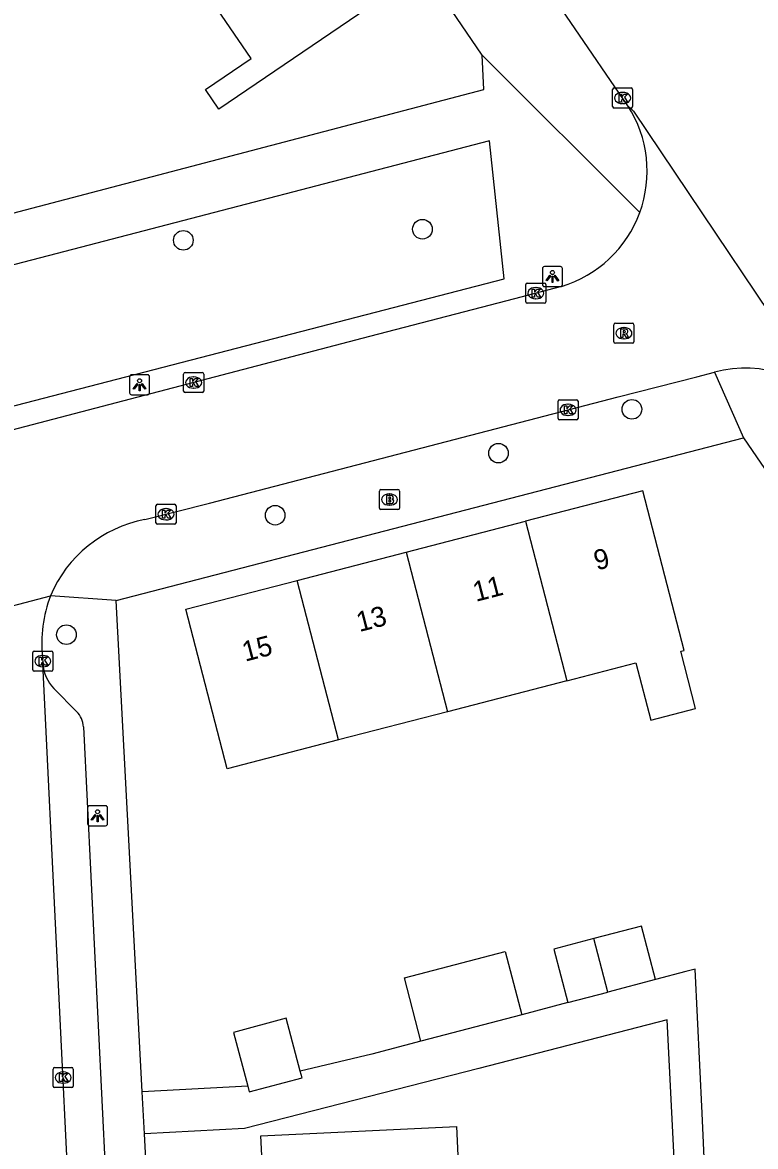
# Model space of a CAD drawing. Extents: x 158087 to 159494, y 382905 to 383981.
# Drawn here: x 158883.6 to 158920.2, y 383617.1 to 383673.2 of the extents above; entities that cross this region are included whole.
import ezdxf

# ---------------------------------------------------------------- set-up
doc = ezdxf.new("R2010")
doc.units = 0
for name, color, linetype in [('IMGEO_Boom', 7, 'Continuous'), ('IMGEO_Brandkraan', 7, 'Continuous'), ('IMGEO_Kolk', 7, 'Continuous'), ('IMGEO_Lichtpunt', 7, 'Continuous'), ('IMGEO_Pand', 7, 'Continuous'), ('IMGEO_Pand_nummerreeks', 7, 'Continuous'), ('IMGEO_Pand_vergunning_verleend', 7, 'Continuous'), ('IMGEO_Rijbaan_lokaal_open', 7, 'Continuous'), ('IMGEO_Rioolput', 7, 'Continuous'), ('IMGEO_Voetpad_open', 7, 'Continuous')]:
    doc.layers.add(name, color=color, linetype=linetype)

msp = doc.modelspace()

# ---------------------------------------------------------------- linework, layer by layer
at = {"layer": 'IMGEO_Boom'}
for centre in [(158903.579, 383662.911), (158891.65, 383662.358), (158914.031, 383653.923), (158907.374, 383651.735), (158896.231, 383648.637), (158885.816, 383642.676)]:
    msp.add_circle(centre, 0.489, dxfattribs=at)
at = {"layer": 'IMGEO_Brandkraan'}
for p, q in [((158901.433, 383648.993), (158901.433, 383649.845)), ((158901.508, 383649.919), (158902.36, 383649.919)), ((158901.921, 383649.699), (158901.946, 383649.699)), ((158902.434, 383649.845), (158902.434, 383648.993)), ((158901.944, 383649.139), (158901.919, 383649.139)), ((158902.36, 383648.919), (158901.508, 383648.919))]:
    msp.add_line(p, q, dxfattribs=at)
for points in [[(158901.433, 383648.993), (158901.433, 383649.845)], [(158901.508, 383649.919), (158902.36, 383649.919)], [(158902.434, 383649.845), (158902.434, 383648.993)], [(158901.781, 383649.619), (158901.781, 383649.219), (158901.994, 383649.219)], [(158902.012, 383649.619), (158901.781, 383649.619)], [(158901.96, 383649.538), (158901.906, 383649.538), (158901.906, 383649.462)], [(158901.906, 383649.462), (158901.959, 383649.462)], [(158901.968, 383649.386), (158901.906, 383649.386), (158901.906, 383649.305)], [(158901.906, 383649.305), (158901.968, 383649.305)], [(158902.36, 383648.919), (158901.508, 383648.919)]]:
    msp.add_lwpolyline(points, dxfattribs=at)
for centre, radius, start, end in [((158901.51, 383649.843), 0.0765, 91.552, 178.448), ((158901.51, 383649.843), 0.0765, 91.552, 178.448), ((158902.358, 383649.843), 0.0765, 1.552, 88.448), ((158902.358, 383649.843), 0.0765, 1.552, 88.448), ((158901.961, 383649.5), 0.0379, 267.8285, 90.9355), ((158901.969, 383649.345), 0.0404, 269.8759, 90.5077), ((158902, 383649.47), 0.251, 268.6676, 293.5347), ((158902.016, 383649.474), 0.145, 59.4692, 91.5367), ((158902.041, 383649.521), 0.0922, 285.5137, 58.1501), ((158902.046, 383649.329), 0.105, 301.3115, 78.989), ((158901.51, 383648.995), 0.0765, 181.552, 268.448), ((158901.51, 383648.995), 0.0765, 181.552, 268.448), ((158902.358, 383648.995), 0.0765, 271.552, 358.448), ((158902.358, 383648.995), 0.0765, 271.552, 358.448)]:
    msp.add_arc(centre, radius, start, end, dxfattribs=at)
for centre, major_axis, ratio, start_param, end_param in [((158901.92, 383649.419), (-0.387, 0.002), 0.722429, 4.712389, 7.853982), ((158901.945, 383649.419), (-0.39, 0.002), 0.717154, 1.570796, 4.712389)]:
    msp.add_ellipse(centre, major_axis=major_axis, ratio=ratio, start_param=start_param, end_param=end_param, dxfattribs=at)
at = {"layer": 'IMGEO_Kolk'}
for p, q in [((158913.068, 383669.035), (158913.068, 383669.887)), ((158913.143, 383669.961), (158913.995, 383669.961)), ((158914.069, 383669.887), (158914.069, 383669.035)), ((158913.556, 383669.741), (158913.581, 383669.741)), ((158913.995, 383668.961), (158913.143, 383668.961)), ((158913.579, 383669.181), (158913.554, 383669.181)), ((158908.734, 383659.295), (158908.734, 383660.147)), ((158908.809, 383660.221), (158909.661, 383660.221)), ((158909.222, 383660.001), (158909.247, 383660.001)), ((158909.735, 383660.147), (158909.735, 383659.295)), ((158909.661, 383659.221), (158908.809, 383659.221)), ((158909.245, 383659.441), (158909.22, 383659.441)), ((158891.664, 383654.834), (158891.664, 383655.686)), ((158891.739, 383655.76), (158892.591, 383655.76)), ((158892.152, 383655.54), (158892.177, 383655.54)), ((158892.665, 383655.686), (158892.665, 383654.834)), ((158892.591, 383654.76), (158891.739, 383654.76)), ((158892.175, 383654.98), (158892.15, 383654.98)), ((158910.345, 383653.47), (158910.345, 383654.322)), ((158910.42, 383654.396), (158911.272, 383654.396)), ((158910.833, 383654.176), (158910.858, 383654.176)), ((158911.346, 383654.322), (158911.346, 383653.47)), ((158910.856, 383653.616), (158910.831, 383653.616)), ((158911.272, 383653.396), (158910.42, 383653.396)), ((158890.283, 383648.26), (158890.283, 383649.112)), ((158890.358, 383649.186), (158891.21, 383649.186)), ((158891.284, 383649.112), (158891.284, 383648.26)), ((158890.771, 383648.966), (158890.796, 383648.966)), ((158891.21, 383648.186), (158890.358, 383648.186)), ((158890.794, 383648.406), (158890.769, 383648.406)), ((158884.21, 383641.854), (158885.062, 383641.854)), ((158884.135, 383640.928), (158884.135, 383641.78)), ((158884.623, 383641.634), (158884.648, 383641.634)), ((158885.136, 383641.78), (158885.136, 383640.928)), ((158885.062, 383640.854), (158884.21, 383640.854)), ((158884.646, 383641.074), (158884.621, 383641.074)), ((158885.227, 383621.071), (158886.079, 383621.071)), ((158885.152, 383620.145), (158885.152, 383620.997)), ((158885.64, 383620.851), (158885.665, 383620.851)), ((158886.153, 383620.997), (158886.153, 383620.145)), ((158886.079, 383620.071), (158885.227, 383620.071)), ((158885.663, 383620.291), (158885.638, 383620.291))]:
    msp.add_line(p, q, dxfattribs=at)
for points in [[(158913.068, 383669.035), (158913.068, 383669.887)], [(158913.143, 383669.961), (158913.995, 383669.961)], [(158914.069, 383669.887), (158914.069, 383669.035)], [(158913.389, 383669.661), (158913.512, 383669.661), (158913.512, 383669.51), (158913.642, 383669.661), (158913.806, 383669.661), (158913.66, 383669.51), (158913.813, 383669.261), (158913.661, 383669.261), (158913.576, 383669.425), (158913.512, 383669.358), (158913.512, 383669.261), (158913.389, 383669.261), (158913.389, 383669.661)], [(158913.995, 383668.961), (158913.143, 383668.961)], [(158908.734, 383659.295), (158908.734, 383660.147)], [(158908.809, 383660.221), (158909.661, 383660.221)], [(158909.055, 383659.921), (158909.178, 383659.921), (158909.178, 383659.77), (158909.308, 383659.921), (158909.472, 383659.921), (158909.326, 383659.77), (158909.479, 383659.521), (158909.327, 383659.521), (158909.242, 383659.685), (158909.178, 383659.618), (158909.178, 383659.521), (158909.055, 383659.521), (158909.055, 383659.921)], [(158909.735, 383660.147), (158909.735, 383659.295)], [(158909.661, 383659.221), (158908.809, 383659.221)], [(158891.664, 383654.834), (158891.664, 383655.686)], [(158891.739, 383655.76), (158892.591, 383655.76)], [(158891.985, 383655.46), (158892.108, 383655.46), (158892.108, 383655.309), (158892.238, 383655.46), (158892.402, 383655.46), (158892.256, 383655.309), (158892.409, 383655.06), (158892.257, 383655.06), (158892.172, 383655.224), (158892.108, 383655.157), (158892.108, 383655.06), (158891.985, 383655.06), (158891.985, 383655.46)], [(158892.665, 383655.686), (158892.665, 383654.834)], [(158892.591, 383654.76), (158891.739, 383654.76)], [(158910.345, 383653.47), (158910.345, 383654.322)], [(158910.42, 383654.396), (158911.272, 383654.396)], [(158911.346, 383654.322), (158911.346, 383653.47)], [(158910.666, 383654.096), (158910.789, 383654.096), (158910.789, 383653.945), (158910.919, 383654.096), (158911.083, 383654.096), (158910.937, 383653.945), (158911.09, 383653.696), (158910.938, 383653.696), (158910.853, 383653.86), (158910.789, 383653.793), (158910.789, 383653.696), (158910.666, 383653.696), (158910.666, 383654.096)], [(158911.272, 383653.396), (158910.42, 383653.396)], [(158890.283, 383648.26), (158890.283, 383649.112)], [(158890.358, 383649.186), (158891.21, 383649.186)], [(158891.284, 383649.112), (158891.284, 383648.26)], [(158890.604, 383648.886), (158890.727, 383648.886), (158890.727, 383648.735), (158890.857, 383648.886), (158891.021, 383648.886), (158890.875, 383648.735), (158891.028, 383648.486), (158890.876, 383648.486), (158890.791, 383648.65), (158890.727, 383648.583), (158890.727, 383648.486), (158890.604, 383648.486), (158890.604, 383648.886)], [(158891.21, 383648.186), (158890.358, 383648.186)], [(158884.21, 383641.854), (158885.062, 383641.854)], [(158884.135, 383640.928), (158884.135, 383641.78)], [(158884.456, 383641.554), (158884.579, 383641.554), (158884.579, 383641.403), (158884.709, 383641.554), (158884.873, 383641.554), (158884.727, 383641.403), (158884.88, 383641.154), (158884.728, 383641.154), (158884.643, 383641.318), (158884.579, 383641.251), (158884.579, 383641.154), (158884.456, 383641.154), (158884.456, 383641.554)], [(158885.136, 383641.78), (158885.136, 383640.928)], [(158885.062, 383640.854), (158884.21, 383640.854)], [(158885.227, 383621.071), (158886.079, 383621.071)], [(158885.152, 383620.145), (158885.152, 383620.997)], [(158885.473, 383620.771), (158885.596, 383620.771), (158885.596, 383620.62), (158885.726, 383620.771), (158885.89, 383620.771), (158885.744, 383620.62), (158885.897, 383620.371), (158885.745, 383620.371), (158885.66, 383620.535), (158885.596, 383620.468), (158885.596, 383620.371), (158885.473, 383620.371), (158885.473, 383620.771)], [(158886.153, 383620.997), (158886.153, 383620.145)], [(158886.079, 383620.071), (158885.227, 383620.071)]]:
    msp.add_lwpolyline(points, dxfattribs=at)
for centre, start, end in [((158913.145, 383669.885), 91.552, 178.448), ((158913.145, 383669.885), 91.552, 178.448), ((158913.993, 383669.885), 1.552, 88.448), ((158913.993, 383669.885), 1.552, 88.448), ((158913.145, 383669.037), 181.552, 268.448), ((158913.145, 383669.037), 181.552, 268.448), ((158913.993, 383669.037), 271.552, 358.448), ((158913.993, 383669.037), 271.552, 358.448), ((158908.811, 383660.145), 91.552, 178.448), ((158908.811, 383660.145), 91.552, 178.448), ((158909.659, 383660.145), 1.552, 88.448), ((158909.659, 383660.145), 1.552, 88.448), ((158908.811, 383659.297), 181.552, 268.448), ((158908.811, 383659.297), 181.552, 268.448), ((158909.659, 383659.297), 271.552, 358.448), ((158909.659, 383659.297), 271.552, 358.448), ((158891.741, 383655.684), 91.552, 178.448), ((158891.741, 383655.684), 91.552, 178.448), ((158892.589, 383655.684), 1.552, 88.448), ((158892.589, 383655.684), 1.552, 88.448), ((158891.741, 383654.836), 181.552, 268.448), ((158891.741, 383654.836), 181.552, 268.448), ((158892.589, 383654.836), 271.552, 358.448), ((158892.589, 383654.836), 271.552, 358.448), ((158910.422, 383654.32), 91.552, 178.448), ((158910.422, 383654.32), 91.552, 178.448), ((158911.27, 383654.32), 1.552, 88.448), ((158911.27, 383654.32), 1.552, 88.448), ((158910.422, 383653.472), 181.552, 268.448), ((158910.422, 383653.472), 181.552, 268.448), ((158911.27, 383653.472), 271.552, 358.448), ((158911.27, 383653.472), 271.552, 358.448), ((158890.36, 383649.11), 91.552, 178.448), ((158890.36, 383649.11), 91.552, 178.448), ((158891.208, 383649.11), 1.552, 88.448), ((158891.208, 383649.11), 1.552, 88.448), ((158890.36, 383648.262), 181.552, 268.448), ((158890.36, 383648.262), 181.552, 268.448), ((158891.208, 383648.262), 271.552, 358.448), ((158891.208, 383648.262), 271.552, 358.448), ((158884.212, 383641.778), 91.552, 178.448), ((158884.212, 383641.778), 91.552, 178.448), ((158885.06, 383641.778), 1.552, 88.448), ((158885.06, 383641.778), 1.552, 88.448), ((158884.212, 383640.93), 181.552, 268.448), ((158884.212, 383640.93), 181.552, 268.448), ((158885.06, 383640.93), 271.552, 358.448), ((158885.06, 383640.93), 271.552, 358.448), ((158885.229, 383620.995), 91.552, 178.448), ((158885.229, 383620.995), 91.552, 178.448), ((158886.077, 383620.995), 1.552, 88.448), ((158886.077, 383620.995), 1.552, 88.448), ((158885.229, 383620.147), 181.552, 268.448), ((158885.229, 383620.147), 181.552, 268.448), ((158886.077, 383620.147), 271.552, 358.448), ((158886.077, 383620.147), 271.552, 358.448)]:
    msp.add_arc(centre, 0.0765, start, end, dxfattribs=at)
for centre, major_axis, ratio, start_param, end_param in [((158913.555, 383669.461), (-0.387, 0.002), 0.722429, 4.712389, 7.853982), ((158913.58, 383669.461), (-0.39, 0.002), 0.717154, 1.570796, 4.712389), ((158909.221, 383659.721), (-0.387, 0.002), 0.722429, 4.712389, 7.853982), ((158909.246, 383659.721), (-0.39, 0.002), 0.717154, 1.570796, 4.712389), ((158892.151, 383655.26), (-0.387, 0.002), 0.722429, 4.712389, 7.853982), ((158892.176, 383655.26), (-0.39, 0.002), 0.717154, 1.570796, 4.712389), ((158910.832, 383653.896), (-0.387, 0.002), 0.722429, 4.712389, 7.853982), ((158910.857, 383653.896), (-0.39, 0.002), 0.717154, 1.570796, 4.712389), ((158890.77, 383648.686), (-0.387, 0.002), 0.722429, 4.712389, 7.853982), ((158890.795, 383648.686), (-0.39, 0.002), 0.717154, 1.570796, 4.712389), ((158884.622, 383641.354), (-0.387, 0.002), 0.722429, 4.712389, 7.853982), ((158884.647, 383641.354), (-0.39, 0.002), 0.717154, 1.570796, 4.712389), ((158885.639, 383620.571), (-0.387, 0.002), 0.722429, 4.712389, 7.853982), ((158885.664, 383620.571), (-0.39, 0.002), 0.717154, 1.570796, 4.712389)]:
    msp.add_ellipse(centre, major_axis=major_axis, ratio=ratio, start_param=start_param, end_param=end_param, dxfattribs=at)
at = {"layer": 'IMGEO_Lichtpunt'}
for p, q in [((158909.569, 383660.954), (158909.569, 383660.147)), ((158909.569, 383660.954), (158909.569, 383660.147)), ((158910.471, 383661.049), (158909.663, 383661.049)), ((158910.471, 383661.049), (158909.663, 383661.049)), ((158910.565, 383660.147), (158910.565, 383660.954)), ((158910.565, 383660.147), (158910.565, 383660.954)), ((158909.663, 383660.053), (158910.471, 383660.053)), ((158909.663, 383660.053), (158910.471, 383660.053)), ((158888.965, 383655.55), (158888.965, 383654.743)), ((158888.965, 383655.55), (158888.965, 383654.743)), ((158889.867, 383655.645), (158889.059, 383655.645)), ((158889.867, 383655.645), (158889.059, 383655.645)), ((158889.961, 383654.743), (158889.961, 383655.55)), ((158889.961, 383654.743), (158889.961, 383655.55)), ((158889.059, 383654.649), (158889.867, 383654.649)), ((158889.059, 383654.649), (158889.867, 383654.649)), ((158886.87, 383634.039), (158886.87, 383633.232)), ((158886.87, 383634.039), (158886.87, 383633.232)), ((158887.772, 383634.134), (158886.964, 383634.134)), ((158887.772, 383634.134), (158886.964, 383634.134)), ((158887.866, 383633.232), (158887.866, 383634.039)), ((158887.866, 383633.232), (158887.866, 383634.039)), ((158886.964, 383633.138), (158887.772, 383633.138)), ((158886.964, 383633.138), (158887.772, 383633.138))]:
    msp.add_line(p, q, dxfattribs=at)
for points in [[(158909.943, 383660.618), (158909.982, 383660.59), (158909.794, 383660.328), (158909.756, 383660.355), (158909.943, 383660.618)], [(158910.045, 383660.57), (158910.092, 383660.57), (158910.092, 383660.248), (158910.045, 383660.248), (158910.045, 383660.57)], [(158910.155, 383660.59), (158910.193, 383660.617), (158910.38, 383660.355), (158910.341, 383660.327), (158910.155, 383660.59)], [(158889.339, 383655.214), (158889.378, 383655.186), (158889.19, 383654.924), (158889.152, 383654.951), (158889.339, 383655.214)], [(158889.441, 383655.166), (158889.488, 383655.166), (158889.488, 383654.844), (158889.441, 383654.844), (158889.441, 383655.166)], [(158889.551, 383655.186), (158889.589, 383655.213), (158889.776, 383654.951), (158889.737, 383654.923), (158889.551, 383655.186)], [(158887.244, 383633.703), (158887.283, 383633.675), (158887.095, 383633.413), (158887.057, 383633.44), (158887.244, 383633.703)], [(158887.346, 383633.655), (158887.393, 383633.655), (158887.393, 383633.333), (158887.346, 383633.333), (158887.346, 383633.655)], [(158887.456, 383633.675), (158887.494, 383633.702), (158887.681, 383633.44), (158887.642, 383633.412), (158887.456, 383633.675)]]:
    msp.add_lwpolyline(points, dxfattribs=at)
for centre in [(158910.068, 383660.752), (158889.464, 383655.348), (158887.369, 383633.837)]:
    msp.add_circle(centre, 0.0994, dxfattribs=at)
for centre, start, end in [((158909.663, 383660.954), 90, 180), ((158909.663, 383660.954), 90, 180), ((158910.471, 383660.954), 0, 90), ((158910.471, 383660.954), 0, 90), ((158909.663, 383660.147), 180, 270), ((158909.663, 383660.147), 180, 270), ((158910.471, 383660.147), 270, 0), ((158910.471, 383660.147), 270, 360), ((158889.059, 383655.55), 90, 180), ((158889.059, 383655.55), 90, 180), ((158889.867, 383655.55), 0, 90), ((158889.867, 383655.55), 0, 90), ((158889.059, 383654.743), 180, 270), ((158889.059, 383654.743), 180, 270), ((158889.867, 383654.743), 270, 0), ((158889.867, 383654.743), 270, 360), ((158886.964, 383634.039), 90, 180), ((158886.964, 383634.039), 90, 180), ((158887.772, 383634.039), 0, 90), ((158887.772, 383634.039), 0, 90), ((158886.964, 383633.232), 180, 270), ((158886.964, 383633.232), 180, 270), ((158887.772, 383633.232), 270, 0), ((158887.772, 383633.232), 270, 360)]:
    msp.add_arc(centre, 0.0946, start, end, dxfattribs=at)
at = {"layer": 'IMGEO_Pand'}
for points in [[(158899.353, 383679.808), (158902.426, 383675.296), (158902.609, 383675.42), (158902.732, 383675.238), (158893.426, 383668.9), (158892.757, 383669.884), (158895.032, 383671.431), (158892.504, 383675.143)], [(158910.791, 383640.375), (158914.23, 383641.267), (158914.97, 383638.415), (158917.209, 383638.996), (158916.47, 383641.848), (158916.64, 383641.892), (158914.573, 383649.858), (158908.725, 383648.341)], [(158902.76, 383646.794), (158908.725, 383648.341)], [(158908.725, 383648.341), (158910.791, 383640.375)], [(158897.327, 383645.385), (158902.76, 383646.794)], [(158902.76, 383646.794), (158904.826, 383638.828)], [(158899.393, 383637.419), (158893.833, 383635.977), (158891.767, 383643.943), (158897.327, 383645.385)], [(158899.393, 383637.419), (158897.327, 383645.385)], [(158910.791, 383640.375), (158904.826, 383638.828)], [(158904.826, 383638.828), (158899.393, 383637.419)], [(158915.21, 383625.461), (158914.508, 383628.13), (158912.136, 383627.506)], [(158912.136, 383627.506), (158910.137, 383626.981), (158910.839, 383624.313)], [(158912.838, 383624.838), (158912.136, 383627.506)], [(158903.503, 383622.386), (158902.685, 383625.542), (158907.706, 383626.862), (158908.535, 383623.708)], [(158915.21, 383625.461), (158912.838, 383624.838)], [(158910.839, 383624.313), (158912.838, 383624.838)], [(158897.485, 383620.897), (158896.784, 383623.529), (158894.145, 383622.826), (158894.861, 383620.14)], [(158908.535, 383623.708), (158903.503, 383622.386)], [(158894.861, 383620.14), (158894.935, 383619.862), (158897.573, 383620.565), (158897.485, 383620.897)]]:
    msp.add_lwpolyline(points, dxfattribs=at)
at = {"layer": 'IMGEO_Pand_vergunning_verleend'}
msp.add_lwpolyline([(158895.693, 383614.017), (158895.519, 383617.658), (158905.277, 383618.125), (158905.451, 383614.484)], dxfattribs=at)
at = {"layer": 'IMGEO_Rijbaan_lokaal_open'}
for points in [[(158913.835, 383669.075), (158905.289, 383681.558), (158898.991, 383690.813)], [(158913.835, 383669.075), (158914.115, 383668.807), (158924.312, 383653.626), (158924.382, 383653.44)], [(158910.52, 383660.055), (158907.784, 383659.341), (158900.934, 383657.554), (158872.155, 383650.02), (158841.715, 383642.105), (158834.845, 383640.374), (158827.331, 383638.424), (158826.845, 383638.296)], [(158889.728, 383648.421), (158892.953, 383649.232), (158913.338, 383654.547), (158917.27, 383655.552), (158918.156, 383655.778)], [(158877.922, 383642.744), (158885.014, 383644.62)], [(158884.625, 383641.543), (158884.64, 383641.23)], [(158887.721, 383582.049), (158886.077, 383611.892), (158884.64, 383641.23)]]:
    msp.add_lwpolyline(points, dxfattribs=at)
for centre, radius, start, end in [((158908.771, 383665.816), 6.022, 339.8298, 32.768), ((158908.771, 383665.819), 6.023, 286.8783, 339.8002), ((158919.669, 383650.347), 5.638, 33.2729, 105.5625), ((158890.953, 383642.078), 6.46, 100.9313, 156.8287), ((158891.474, 383642.24), 6.884, 159.7765, 185.8131)]:
    msp.add_arc(centre, radius, start, end, dxfattribs=at)
at = {"layer": 'IMGEO_Rioolput'}
for p, q in [((158913.132, 383657.295), (158913.132, 383658.147)), ((158913.207, 383658.221), (158914.059, 383658.221)), ((158914.133, 383658.147), (158914.133, 383657.295)), ((158913.62, 383658.001), (158913.645, 383658.001)), ((158914.059, 383657.221), (158913.207, 383657.221)), ((158913.643, 383657.441), (158913.618, 383657.441))]:
    msp.add_line(p, q, dxfattribs=at)
for points in [[(158913.132, 383657.295), (158913.132, 383658.147)], [(158913.207, 383658.221), (158914.059, 383658.221)], [(158914.133, 383658.147), (158914.133, 383657.295)], [(158913.721, 383657.919), (158913.469, 383657.921), (158913.469, 383657.521)], [(158913.469, 383657.521), (158913.593, 383657.521), (158913.593, 383657.683), (158913.604, 383657.683)], [(158913.647, 383657.84), (158913.593, 383657.84), (158913.593, 383657.759)], [(158913.593, 383657.759), (158913.645, 383657.759)], [(158913.651, 383657.654), (158913.722, 383657.521), (158913.862, 383657.521), (158913.797, 383657.647)], [(158914.059, 383657.221), (158913.207, 383657.221)]]:
    msp.add_lwpolyline(points, dxfattribs=at)
for centre, radius, start, end in [((158913.209, 383658.145), 0.0765, 91.552, 178.448), ((158913.209, 383658.145), 0.0765, 91.552, 178.448), ((158914.057, 383658.145), 0.0765, 1.552, 88.448), ((158914.057, 383658.145), 0.0765, 1.552, 88.448), ((158913.603, 383657.63), 0.0533, 26.0293, 88.6989), ((158913.629, 383657.948), 0.19, 274.7715, 282.9687), ((158913.653, 383657.744), 0.0964, 77.0061, 93.1865), ((158913.667, 383657.801), 0.0378, 276.6634, 79.6772), ((158913.72, 383657.809), 0.109, 350.3612, 89.416), ((158913.718, 383657.809), 0.112, 277.5842, 350.9817), ((158913.702, 383657.594), 0.108, 29.5134, 73.7905), ((158913.209, 383657.297), 0.0765, 181.552, 268.448), ((158913.209, 383657.297), 0.0765, 181.552, 268.448), ((158914.057, 383657.297), 0.0765, 271.552, 358.448), ((158914.057, 383657.297), 0.0765, 271.552, 358.448)]:
    msp.add_arc(centre, radius, start, end, dxfattribs=at)
for centre, major_axis, ratio, start_param, end_param in [((158913.619, 383657.721), (-0.387, 0.002), 0.722429, 4.712389, 7.853982), ((158913.644, 383657.721), (-0.39, 0.002), 0.717154, 1.570796, 4.712389)]:
    msp.add_ellipse(centre, major_axis=major_axis, ratio=ratio, start_param=start_param, end_param=end_param, dxfattribs=at)
at = {"layer": 'IMGEO_Voetpad_open'}
for points in [[(158906.559, 383671.6), (158853.135, 383750), (158851.46, 383752.457)], [(158875.137, 383661.61), (158906.649, 383669.889), (158906.559, 383671.6)], [(158906.559, 383671.6), (158914.424, 383663.739)], [(158907.662, 383660.442), (158906.924, 383667.328), (158886.113, 383661.902), (158874.654, 383658.915), (158875.415, 383656.013), (158876.379, 383652.334), (158907.662, 383660.442)], [(158918.156, 383655.778), (158919.597, 383652.499)], [(158888.293, 383644.38), (158919.597, 383652.499)], [(158919.597, 383652.499), (158973.6, 383573.586), (158974.237, 383568.221)], [(158888.293, 383644.38), (158885.014, 383644.62)], [(158889.594, 383619.86), (158888.293, 383644.38)], [(158885.188, 383639.986), (158886.332, 383638.831)], [(158886.663, 383638.078), (158887.941, 383611.988), (158889.426, 383584.568)], [(158918.129, 383604.971), (158917.719, 383614.717), (158917.53, 383618.796), (158917.196, 383625.983), (158916.717, 383625.857), (158915.21, 383625.461)], [(158910.839, 383624.313), (158908.535, 383623.708)], [(158916.51, 383609.242), (158915.79, 383623.446), (158906.386, 383621.029), (158894.698, 383618.025), (158889.705, 383617.76)], [(158903.503, 383622.386), (158901.063, 383621.745), (158897.485, 383620.897)], [(158894.861, 383620.14), (158889.594, 383619.86)], [(158889.705, 383617.76), (158889.594, 383619.86)], [(158900.97, 383402.538), (158898.201, 383456.346), (158898.118, 383457.958), (158896.02, 383498.745), (158895.992, 383499.286), (158895.955, 383500), (158895.951, 383500.075), (158895.929, 383500.485), (158893.243, 383551.098), (158893.141, 383553.024), (158891.977, 383574.95), (158891.907, 383576.278), (158889.705, 383617.76)]]:
    msp.add_lwpolyline(points, dxfattribs=at)
for centre, radius, start, end in [((158886.684, 383641.388), 2.05, 184.4114, 223.137), ((158885.512, 383638.021), 1.152, 2.817, 44.6412)]:
    msp.add_arc(centre, radius, start, end, dxfattribs=at)

# ---------------------------------------------------------------- texts
at = {"layer": 'IMGEO_Pand_nummerreeks'}
for s, rotation, p in [('9', 14.5417, (158912.279, 383645.875)), ('11', 14.5399, (158906.243, 383644.309)), ('13', 14.5399, (158900.431, 383642.802)), ('15', 14.5399, (158894.73, 383641.323))]:
    msp.add_text(s, height=1, rotation=rotation, dxfattribs=at).set_placement(p)

doc.saveas('drawing.dxf')
